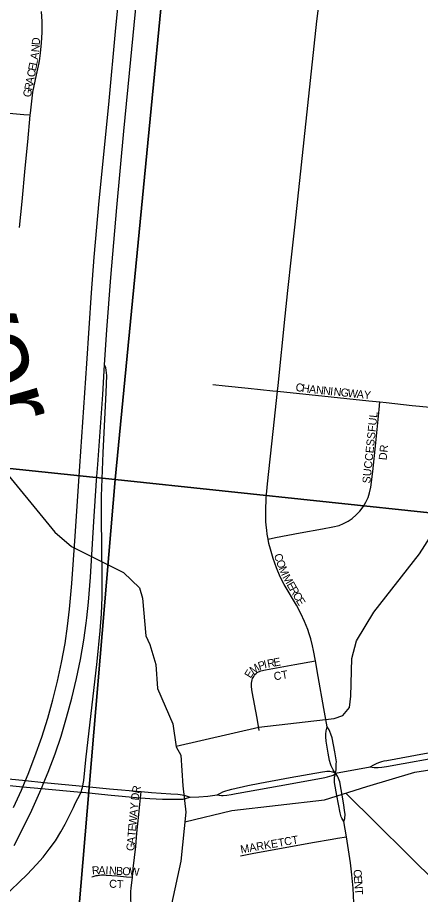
# Model space of a CAD drawing. Extents: x 1410790 to 1770854, y 448063 to 770588.
# Drawn here: x 1545713 to 1548229, y 652297 to 657777 of the extents above; entities that cross this region are included whole.
import ezdxf

# ---------------------------------------------------------------- set-up
doc = ezdxf.new("R2010")
doc.units = 0
for name, color, linetype in [('GM_X_City_Street', 7, 'Continuous'), ('GM_X_City_Street_Text', 7, 'Continuous'), ('GM_X_Interchange_Ramps', 7, 'Continuous'), ('GM_X_Interstate_Route', 7, 'Continuous'), ('GM_X_Minor_River', 7, 'Continuous'), ('GM_X_Minor_River_Text', 7, 'Continuous'), ('GM_X_Section', 7, 'Continuous')]:
    doc.layers.add(name, color=color, linetype=linetype)

msp = doc.modelspace()

# ---------------------------------------------------------------- linework, layer by layer
at = {"layer": 'GM_X_City_Street'}
for points in [[(1547335.8, 655441.7), (1547339.5, 655477.2), (1547384.3, 655911.3), (1547401.5, 656071.1), (1547423.9, 656279.8), (1547446.8, 656485.2), (1547582.6, 657754.2), (1547597.6, 657887.9)], [(1545792.3, 657166.1), (1545793.5, 657179.3), (1545803.9, 657274), (1545809, 657311.6), (1545814.1, 657339), (1545830.7, 657419.5), (1545846.7, 657493), (1545851.4, 657520.4), (1545856.3, 657554.3), (1545863, 657619.3), (1545866.2, 657684.5), (1545866.3, 657718.5), (1545865.5, 657753), (1545861.6, 657815)], [(1545792.3, 657166.1), (1545751.9, 657169.8), (1545614.7, 657182.5)], [(1545725.2, 656465.9), (1545741, 656627.6), (1545761, 656836.5), (1545776.8, 656999.7), (1545792.3, 657166.1)], [(1546931.6, 655484.3), (1547009.8, 655476.1), (1547153.2, 655460.4), (1547306.5, 655444.7), (1547335.8, 655441.7)], [(1547277.4, 654518.1), (1547271.6, 654548.5), (1547268.7, 654572.5), (1547265.1, 654604.7), (1547264.1, 654628.1), (1547263.2, 654697), (1547266.1, 654772.4), (1547274.4, 654863.9), (1547309.4, 655190.1), (1547335.8, 655441.7)], [(1547335.8, 655441.7), (1547394.5, 655435.7), (1547534.8, 655420.2), (1547906.6, 655380.9), (1547976.1, 655374.5)], [(1547277.4, 654518.1), (1547324.4, 654527.1), (1547478.8, 654556.4), (1547617.5, 654580.8), (1547682.2, 654593.2), (1547720.6, 654603.5), (1547748.5, 654614.5), (1547778, 654630), (1547802.9, 654646.9), (1547828, 654668.7), (1547850.7, 654693.1), (1547870.7, 654719.8), (1547887.8, 654748.3), (1547894.4, 654761.7), (1547901.8, 654778.5), (1547910.9, 654807.1), (1547918.6, 654842.8), (1547931.2, 654940.6), (1547949.6, 655119.9), (1547971.3, 655328.4), (1547976.1, 655374.5)], [(1547976.1, 655374.5), (1548014.3, 655371), (1548177.3, 655352.8), (1548424.5, 655328.9)], [(1547573.7, 653756), (1547562, 653820.5), (1547554.9, 653850.8), (1547543.4, 653893.2), (1547534.2, 653924.5), (1547524.7, 653952.7), (1547505.9, 654001.6), (1547482.6, 654052.3), (1547454.7, 654104.3), (1547377.2, 654233.8), (1547353.8, 654280.7), (1547329.7, 654338.2), (1547308.7, 654396.9), (1547292.3, 654453.6), (1547283, 654490.7), (1547277.5, 654517.5), (1547277.4, 654518.1)], [(1547222.3, 653321), (1547209, 653398.4), (1547178.8, 653562.7), (1547174.5, 653595.2), (1547174.1, 653605.1), (1547174.5, 653618.1), (1547175.9, 653628.3), (1547177.9, 653637.4), (1547180.5, 653645.6), (1547183.7, 653652.7), (1547188, 653659.7), (1547192.4, 653666.5), (1547197.6, 653672.6), (1547203.6, 653678.4), (1547209.7, 653683), (1547217, 653687.6), (1547222.8, 653690.7), (1547231.9, 653694.2), (1547260.7, 653700.5), (1547444.6, 653732.8), (1547573.7, 653756)], [(1547646.6, 653343.8), (1547626.3, 653458.7), (1547590, 653659), (1547573.7, 653756)], [(1547698.3, 653054.5), (1547689.7, 653066), (1547683.9, 653075.7), (1547677.9, 653088), (1547671.6, 653101), (1547667, 653112.2), (1547660.6, 653134.2), (1547653.3, 653180), (1547640.3, 653254.1), (1547638.3, 653280.8), (1547638.6, 653298.5), (1547641.2, 653320.1), (1547646.6, 653343.8)], [(1547698.3, 653054.5), (1547701.8, 653074.6), (1547703, 653085.8), (1547703.6, 653099.9), (1547703.6, 653112), (1547703.8, 653125.8), (1547703.4, 653137.9), (1547694.3, 653187.5), (1547677, 653275.9), (1547670.1, 653298.8), (1547663.4, 653314.8), (1547658.1, 653326), (1547646.6, 653343.8)], [(1547914.4, 653093.8), (1547937.2, 653106.1), (1547954.8, 653114.4), (1547968.6, 653120.3), (1547987.2, 653127.1), (1548003.3, 653131.1), (1548018.5, 653134.5), (1548254.4, 653177.8), (1548446.3, 653211.8), (1548466.4, 653213.8), (1548487.5, 653214.3), (1548555.5, 653210.4)], [(1547914.4, 653093.8), (1547940.6, 653090.4), (1547952.9, 653089.9), (1547964.6, 653090.4), (1547988.1, 653092.4), (1548017.5, 653096.3), (1548409.8, 653166.7), (1548457.2, 653175.3), (1548481.6, 653181.5), (1548502.6, 653188.8), (1548555.5, 653210.4)], [(1545150.6, 653068.6), (1545161.7, 653075.6), (1545169.6, 653078.7), (1545179.6, 653080.6), (1545189.9, 653081.1), (1545202.8, 653080.3), (1545218.6, 653078.4), (1545267, 653068.5), (1545344.7, 653055.1), (1545461.7, 653038.3), (1545543.3, 653028.8), (1545742.6, 653010.3), (1545762, 653008.4), (1545877.8, 652997), (1545899.3, 652994.9), (1546120.3, 652973.4)], [(1545150.6, 653068.6), (1545162.4, 653060.6), (1545169.6, 653055.3), (1545178, 653050.3), (1545185.3, 653047.1), (1545199.2, 653043), (1545226.6, 653037.1), (1545303.7, 653022.5), (1545391.2, 653008.5), (1545485.6, 652996), (1545642.1, 652979), (1545745.5, 652969.2), (1545861.9, 652958.2), (1546017.4, 652943.5), (1546109.1, 652935.7)], [(1546959.5, 652918.4), (1546980.7, 652930.4), (1546994.9, 652937.2), (1547013.1, 652944.6), (1547028.6, 652949), (1547050.7, 652954.3), (1547151.6, 652977.4), (1547225.3, 652992.8), (1547415.4, 653026.9), (1547616.7, 653063.3), (1547631.2, 653065.5), (1547643.6, 653066.6), (1547653.7, 653067.3), (1547663.1, 653066.6), (1547671, 653065.6), (1547679, 653063.6), (1547685.9, 653061.1), (1547692.9, 653058), (1547698.3, 653054.5)], [(1547698.3, 653054.5), (1547914.4, 653093.8)], [(1547090.3, 652928.9), (1547404.3, 652986.9), (1547621, 653026), (1547632.8, 653028.2), (1547647.6, 653031.5), (1547662.1, 653035.1), (1547671, 653037.7), (1547678.4, 653040.2), (1547684.6, 653043), (1547689.5, 653045.5), (1547694.4, 653049.1), (1547696.8, 653052.1), (1547698.3, 653054.5)], [(1547751.5, 652753.5), (1547744.1, 652763.8), (1547737.9, 652773.4), (1547733.9, 652782.6), (1547727.1, 652807.6), (1547707.5, 652914.4), (1547692.9, 652996.4), (1547691.3, 653008.1), (1547691.3, 653016.7), (1547691.4, 653022.3), (1547692.5, 653029.7), (1547694, 653036.9), (1547695.6, 653044), (1547698.3, 653054.5)], [(1547751.5, 652753.5), (1547756.6, 652770.6), (1547757.8, 652779.7), (1547758.4, 652789.9), (1547758.4, 652797.9), (1547757.7, 652808.3), (1547748.1, 652869.7), (1547725, 653001.3), (1547721.3, 653011.8), (1547718.2, 653020.4), (1547714.7, 653028), (1547711, 653036), (1547707.3, 653042.2), (1547698.3, 653054.5)], [(1546120.3, 652973.4), (1546287.8, 652957.1), (1546485.5, 652939.1)], [(1546109.1, 652935.7), (1546118.7, 652934.9), (1546298, 652917.6)], [(1546298, 652917.6), (1546454.7, 652902.5), (1546481.6, 652900.4)], [(1546429.6, 652404.4), (1546435.7, 652459.1), (1546450.7, 652596.9), (1546458.5, 652679.8), (1546471.2, 652797.2), (1546481.6, 652900.4)], [(1546481.6, 652900.4), (1546483.4, 652918.3), (1546485.5, 652939.1)], [(1546481.6, 652900.4), (1546539.8, 652895.9), (1546618.6, 652892.4), (1546687.6, 652891.6), (1546708.5, 652891.7), (1546735.4, 652892.2), (1546747.2, 652893.1), (1546755.5, 652894.6), (1546773.6, 652899.5), (1546791.2, 652905.4)], [(1546485.5, 652939.1), (1546549.2, 652933.3), (1546669.8, 652925.5), (1546712.9, 652922.5), (1546727.6, 652921.5), (1546740.8, 652919.6), (1546753, 652917.1), (1546765.3, 652913.7), (1546791.2, 652905.4)], [(1546791.2, 652905.4), (1546845.4, 652906.7), (1546902, 652911.2), (1546959.5, 652918.4)], [(1546959.5, 652918.4), (1546972.8, 652916.6), (1546985.6, 652915.2), (1546996.8, 652914.7), (1547018.9, 652916.6), (1547047.2, 652920.6), (1547077.9, 652926.6), (1547090.3, 652928.9)], [(1547767.1, 652657.5), (1547751.5, 652753.5)], [(1547106.1, 652538.9), (1547177.2, 652552.1), (1547555.8, 652620.4), (1547678.7, 652642.8), (1547710.9, 652648.1), (1547767.1, 652657.5)], [(1547812.9, 652243.7), (1547807.9, 652335.3), (1547801, 652420.2), (1547792.3, 652494.9), (1547780.3, 652576), (1547767.1, 652657.5)], [(1546176.1, 652406), (1546184.5, 652409.2), (1546191.6, 652411.4), (1546197, 652412.9), (1546203, 652414.4), (1546204.8, 652414.8), (1546211, 652416), (1546218.6, 652417.1), (1546225.1, 652417.7), (1546237.3, 652418.4), (1546251.1, 652418.6), (1546267.1, 652418.1), (1546336.1, 652412.4), (1546393.2, 652407.1), (1546429.6, 652404.4)], [(1546432.4, 652047), (1546433.8, 652048.9), (1546434.2, 652049.8), (1546434.6, 652050.6), (1546435.1, 652052.7), (1546435.4, 652054.4), (1546435.7, 652057.4), (1546435.9, 652062), (1546435.7, 652068.3), (1546435.4, 652077.1), (1546432, 652115.4), (1546427.1, 652174.5), (1546423.2, 652220.6), (1546421.9, 652244.1), (1546420.8, 652260.2), (1546420, 652275.8), (1546420, 652292.7), (1546420.8, 652315.3), (1546422.6, 652336.7), (1546429.6, 652404.4)]]:
    msp.add_lwpolyline(points, dxfattribs=at)
at = {"layer": 'GM_X_Interchange_Ramps'}
for points in [[(1546109.1, 652935.7), (1546114.7, 652952.5), (1546118.7, 652964.5), (1546120.3, 652973.4), (1546123.2, 652988.6), (1546125.7, 653008.5), (1546139.8, 653139), (1546209.1, 653752.2), (1546228.4, 653945), (1546236.1, 654049.7), (1546240.6, 654154.7), (1546241.7, 654279.4), (1546238.2, 654476.3), (1546236, 654643.7), (1546237.9, 654784.9), (1546248, 655057.2), (1546265.7, 655434.1), (1546269.5, 655540.3), (1546268.5, 655555.7), (1546267.1, 655572.9), (1546263.5, 655587.8), (1546256.7, 655606.8)], [(1544918.8, 651605.4), (1544946.6, 651620), (1544968.2, 651634.6), (1544991.4, 651655.1), (1545123.6, 651786.2), (1545242.5, 651912.9), (1545300, 651971.4), (1545370.5, 652039.9), (1545494.7, 652156.8), (1545620.9, 652276.2), (1545772, 652422), (1545831.4, 652483.1), (1545872.5, 652530), (1545911.1, 652578.8), (1545949, 652632.4), (1545983.9, 652687.9), (1546010.4, 652736.9), (1546061.9, 652839.5), (1546075.1, 652868.9), (1546089.3, 652896.4), (1546109.1, 652935.7)]]:
    msp.add_lwpolyline(points, dxfattribs=at)
at = {"layer": 'GM_X_Interstate_Route'}
for points in [[(1546206.6, 654884.5), (1546213.5, 654983.3), (1546245, 655421.7), (1546256.7, 655606.8), (1546270.5, 655824.5), (1546295.1, 656151.7), (1546332.8, 656589.7), (1546376.9, 657066.7), (1546419.9, 657514.1), (1546490.6, 658245.5), (1546564.9, 659019.5), (1546600.8, 659391.8), (1546633.7, 659731.4), (1546640.7, 659802.3)], [(1545687.2, 652840.9), (1545736.7, 652948.3), (1545745.5, 652969.2), (1545762, 653008.4), (1545778.8, 653048.2), (1545821.2, 653158.6), (1545863.5, 653279.5), (1545901, 653398.5), (1545933.2, 653512.3), (1545962.6, 653630.3), (1545987.5, 653745.9), (1546009.3, 653865.5), (1546025.3, 653972.7), (1546038, 654080.3), (1546052.1, 654240.6), (1546072.9, 654535.2), (1546101.5, 654973.9), (1546145.1, 655615.4), (1546174.3, 656057.3), (1546190.5, 656279.7), (1546223.1, 656632.5), (1546281.9, 657233.2), (1546326.3, 657713.4), (1546359.6, 658046.4)], [(1546144.4, 654025.3), (1546155.1, 654122.6), (1546167.4, 654279.4), (1546188.7, 654626.5), (1546206.6, 654884.5)], [(1545852.8, 652936.7), (1545856.8, 652945.8), (1545861.9, 652958.2), (1545877.8, 652997), (1545904.1, 653061), (1545946.7, 653174.5), (1545984.4, 653286.3), (1546019.4, 653402.3), (1546051.7, 653522.6), (1546081.1, 653647), (1546105.2, 653765.8), (1546125.7, 653885.2), (1546140.8, 653992.3), (1546144.4, 654025.3)], [(1545692.2, 652603.4), (1545746.6, 652708), (1545802.1, 652823.1), (1545852.8, 652936.7)]]:
    msp.add_lwpolyline(points, dxfattribs=at)
at = {"layer": 'GM_X_Minor_River'}
for points in [[(1546702.8, 653224.2), (1547218.8, 653343.2), (1547689.4, 653395.5), (1547743.8, 653414.4), (1547786.7, 653465.6), (1547794.1, 653535.5), (1547800.7, 653771.6), (1547828.8, 653881.1), (1547938.3, 654061), (1548223.2, 654425.4), (1548596.3, 655008.3), (1548927.5, 655389.8), (1548982.5, 655440.8), (1549013.7, 655506.2), (1549061.3, 655691.4), (1549111.8, 656331.1), (1549115.1, 656397.1), (1549131.8, 656837.2), (1549114.4, 657073.9), (1549116.7, 657090.4)], [(1545577.6, 655008.5), (1545945.2, 654560.1), (1546049.5, 654471.8), (1546374.8, 654308.8), (1546475, 654212.6), (1546493.7, 654148.1), (1546513.1, 653913.2), (1546538, 653858.6), (1546575.6, 653733.5), (1546586.6, 653583), (1546682.3, 653362.6), (1546703.5, 653219.8), (1546732.5, 653167.2), (1546744.7, 652976.5), (1546763.4, 652811.8), (1546733.2, 652505.7), (1546673.8, 652236.4)], [(1546757.4, 652750.4), (1547050.7, 652822.2), (1547629.5, 652888.3), (1547894.9, 652970.9), (1548194.4, 653060.8), (1548807.8, 653156.2)], [(1547762.8, 652929.8), (1548340.5, 652359.1), (1548580.3, 652152)]]:
    msp.add_lwpolyline(points, dxfattribs=at)
at = {"layer": 'GM_X_Section'}
for points in [[(1546839.8, 660237.6), (1546323.2, 654890.1), (1541102.2, 655436.4), (1540980.4, 655448.5), (1541524.6, 660775.6)], [(1546839.8, 660237.6), (1552159.4, 659672.9), (1551668.6, 654324.3), (1546323.2, 654890.1)], [(1546323.2, 654890.1), (1545893.2, 649807), (1540640, 650339.9), (1541102.2, 655436.4)], [(1546323.2, 654890.1), (1551668.6, 654324.3), (1551244.2, 649258.6), (1545893.2, 649807)]]:
    msp.add_lwpolyline(points, close=True, dxfattribs=at)

# ---------------------------------------------------------------- texts
at = {"layer": 'GM_X_City_Street_Text'}
for s, rotation, p in [('N', 85.4774, (1545847.2, 657558.8)), ('D', 85.7644, (1545850.7, 657602.9)), ('A', 82.0044, (1545840.7, 657511.9)), ('L', 78.9205, (1545833.5, 657474.4)), ('C', 78.9163, (1545819.1, 657401)), ('E', 78.9357, (1545826.7, 657439.9)), ('A', 78.9279, (1545810.7, 657357.8)), ('R', 78.9282, (1545803.1, 657319)), ('G', 78.9279, (1545794.6, 657275.8)), ('C', 351.5161, (1547446.4, 655444)), ('H', 351.7607, (1547485.8, 655438.1)), ('A', 353.5933, (1547531.1, 655431.6)), ('N', 354.1684, (1547575.4, 655426.6)), ('N', 354.1546, (1547619.1, 655422.2)), ('I', 354.1328, (1547662.9, 655417.7)), ('N', 354.1684, (1547684.8, 655415.4)), ('G', 354.1546, (1547728.6, 655411)), ('W', 354.1549, (1547772.4, 655406.5)), ('A', 354.158, (1547829.3, 655400.7)), ('Y', 354.1763, (1547873, 655396.2)), ('SUCCESSFUL', 84.0276, (1547915.3, 654863.7)), ('DR', 83.9946, (1548017.5, 655008.8)), ('C', 286.5458, (1547313.8, 654419)), ('O', 290.8017, (1547326.3, 654377.2)), ('M', 292.3232, (1547342.5, 654334.7)), ('M', 299.1381, (1547365.4, 654280)), ('E', 300.0532, (1547391.5, 654233.1)), ('R', 300.0492, (1547409.1, 654202.7)), ('C', 300.0492, (1547429, 654168.4)), ('E', 300.9881, (1547449.2, 654133.4)), ('R', 10.7479, (1547276.8, 653713.4)), ('E', 10.3024, (1547315.6, 653720.7)), ('M', 34.2862, (1547183.2, 653670.2)), ('P', 18.1152, (1547223.5, 653698.3)), ('I', 11.9787, (1547255.6, 653708.8)), ('E', 58.2726, (1547168.5, 653644.2)), ('CT', 9.4702, (1547316.8, 653634.3)), ('R', 78.102, (1546474.1, 652924.4)), ('D', 83.1542, (1546469, 652881.9)), ('Y', 84.9644, (1546464, 652825.3)), ('W', 84.966, (1546455.2, 652724.5)), ('A', 84.9644, (1546460.2, 652781.5)), ('E', 84.9684, (1546452.1, 652689.4)), ('T', 84.9663, (1546449, 652654.4)), ('A', 84.9697, (1546445.1, 652610.6)), ('MARKET', 9.7844, (1547109, 652553.2)), ('CT', 9.4564, (1547381.9, 652601.6)), ('G', 84.9659, (1546441.3, 652566.7)), ('R', 5.0339, (1546179, 652420.9)), ('A', 358.1637, (1546216.8, 652424.4)), ('I', 357.2009, (1546260.6, 652423)), ('N', 357.1796, (1546282.5, 652421.9)), ('B', 357.1835, (1546326.5, 652419.7)), ('O', 357.1796, (1546366, 652417.8)), ('W', 357.1856, (1546410, 652415.6)), ('C', 273.6203, (1547810.8, 652452.1)), ('E', 273.6301, (1547813.3, 652412.6)), ('CT', 356.8219, (1546283.6, 652339.8)), ('N', 273.6309, (1547815.5, 652377.5)), ('T', 273.636, (1547818.3, 652333.5))]:
    msp.add_text(s, height=50, rotation=rotation, dxfattribs=at).set_placement(p)
at = {"layer": 'GM_X_Minor_River_Text'}
msp.add_text('Beaver', height=499.98, rotation=285.4347, dxfattribs=at).set_placement((1544946.1, 657231.5))

doc.saveas('drawing.dxf')
